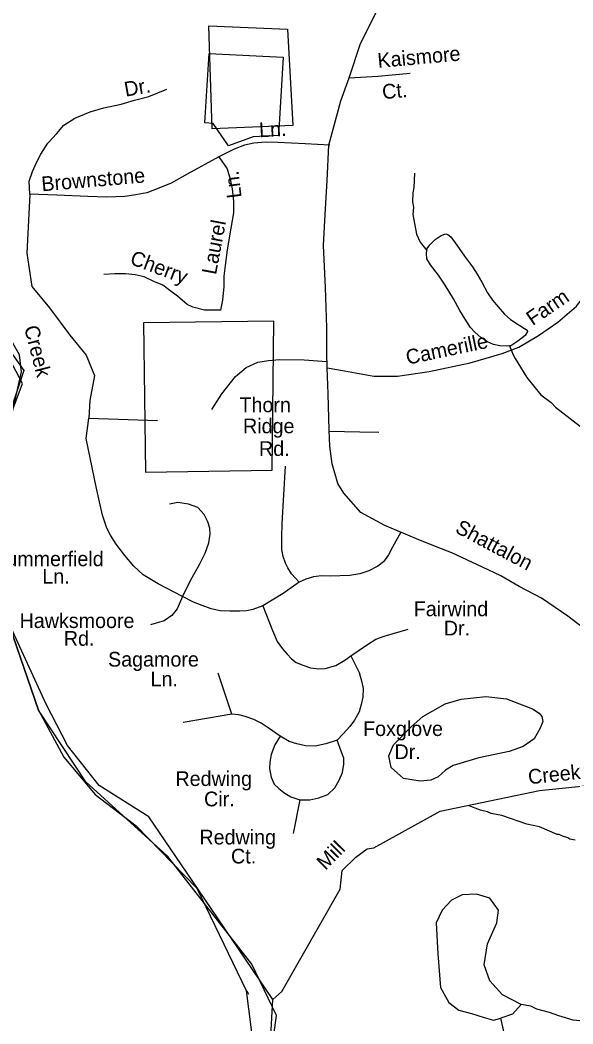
# Model space of a CAD drawing. Extents: x 1551653 to 1702041, y 811336 to 920032.
# Drawn here: x 1601655 to 1604119, y 867003 to 871475 of the extents above; entities that cross this region are included whole.
import ezdxf

# ---------------------------------------------------------------- set-up
doc = ezdxf.new("R2010")
doc.units = 0
for name, color, linetype in [('Old_Level_10', 7, 'Continuous'), ('Old_Level_11', 7, 'Continuous'), ('Old_Level_21', 7, 'Continuous'), ('Old_Level_32', 7, 'Continuous'), ('Old_Level_35', 7, 'Continuous'), ('Old_Level_48', 7, 'Continuous'), ('Old_Level_49', 7, 'Continuous'), ('Old_Level_59', 7, 'Continuous'), ('Old_Level_62', 7, 'Continuous')]:
    doc.layers.add(name, color=color, linetype=linetype)

msp = doc.modelspace()

# ---------------------------------------------------------------- linework, layer by layer
at = {"layer": 'Old_Level_32'}
msp.add_lwpolyline([(1604254.506, 868697.577), (1604095.614, 868819.521), (1603978.064, 868899.016), (1603879.335, 868951.498), (1603797.575, 868999.349), (1603715.815, 869037.938), (1603578.52, 869101.226), (1603513.728, 869127.467), (1603421.73, 869164.479), (1603280.248, 869223.587), (1603172.805, 869281.826), (1603097.215, 869366.723), (1603070.991, 869409.943), (1603046.308, 869497.928), (1603035.658, 869577.398), (1603032.937, 869648.207), (1603027.493, 869810.252), (1603023.114, 869926.222), (1603021.329, 869993.182), (1603022.145, 870105.534), (1603015.558, 870283.575), (1603006.965, 870471.462), (1603014.557, 870608.787), (1603023.934, 870760.982), (1603031.22, 870917.294), (1603084.949, 871115.921), (1603121.381, 871217.782), (1603171.471, 871370.298), (1603279.624, 871584.895)], dxfattribs=at)
at = {"layer": 'Old_Level_35'}
for p, q in [((1601960.603, 869701.174), (1602267.263, 869690.591)), ((1602597.857, 868382.523), (1602537.041, 868565.083)), ((1602597.857, 868382.523), (1602381.623, 868345.335)), ((1602901.938, 868000.499), (1602871.531, 867851.746))]:
    msp.add_line(p, q, dxfattribs=at)
for points in [[(1603121.381, 871217.782), (1603249.002, 871225.197), (1603393.145, 871238.078)], [(1601698.997, 870700.017), (1601696.137, 870757.258), (1601710.438, 870800.187), (1601727.6, 870840.256), (1601747.621, 870877.462), (1601779.085, 870926.116), (1601819.129, 870969.047), (1601850.591, 871006.253), (1601899.216, 871037.735), (1601967.863, 871066.355), (1602027.928, 871083.528), (1602105.155, 871100.7), (1602165.221, 871117.872), (1602228.147, 871135.045), (1602308.235, 871166.527)], [(1603034.743, 870917.53), (1602926.053, 870923.255), (1602803.061, 870928.979), (1602748.716, 870931.84), (1602697.231, 870926.116), (1602654.327, 870917.53), (1602608.563, 870900.358), (1602539.916, 870866.014)], [(1602539.916, 870866.014), (1602399.763, 870788.74), (1602328.257, 870748.671), (1602273.911, 870725.775), (1602219.566, 870705.741), (1602170.941, 870697.154), (1602122.317, 870688.568), (1602042.229, 870685.707), (1601956.422, 870688.568), (1601819.129, 870694.293), (1601698.997, 870700.017)], [(1602539.916, 870866.014), (1602577.1, 870811.636), (1602591.402, 870765.843), (1602599.982, 870722.913), (1602605.703, 870668.534), (1602605.703, 870617.018), (1602594.262, 870548.329), (1602577.1, 870451.02), (1602568.519, 870382.332), (1602562.798, 870333.677), (1602562.798, 870287.885), (1602557.078, 870227.783), (1602548.497, 870181.99), (1602476.991, 870181.99), (1602425.505, 870196.301), (1602399.763, 870207.748), (1602356.859, 870244.955), (1602322.536, 870270.713), (1602291.073, 870293.609), (1602251.029, 870310.781), (1602208.125, 870330.816), (1602168.081, 870339.402), (1602125.177, 870345.126), (1602076.553, 870345.126), (1602027.928, 870342.263)], [(1601698.997, 870700.017), (1601685.667, 870436.732), (1601706.816, 870288.562), (1601786.124, 870193.31), (1601876.008, 870071.599), (1601950.029, 869981.639), (1601987.04, 869891.679), (1601965.891, 869780.552), (1601960.603, 869701.174)], [(1603023.106, 869926.449), (1603100.485, 869913.031), (1603232.05, 869887.946), (1603336.131, 869889.032), (1603478.237, 869909.96), (1603660.32, 869948.287), (1603802.633, 869989.222), (1603876.868, 870018.533), (1603965.159, 870069.773), (1604051.612, 870129.051), (1604134.108, 870200.419), (1604194.673, 870275.835), (1604237.153, 870347.417), (1604275.998, 870447.085), (1604308.422, 870486.852), (1604344.646, 870516.534), (1604378.281, 870527.259), (1604412.599, 870531.964), (1604512.517, 870525.133), (1604596.594, 870536.432)], [(1602509.477, 869740.075), (1602554.116, 869809.612), (1602614.726, 869887.226), (1602662.954, 869926.672), (1602715.064, 869950.428), (1602761.254, 869958.493), (1602811.185, 869963.483), (1602920.992, 869960.651), (1603022.394, 869953.238)], [(1602378.243, 868906.539), (1602270.126, 868964.011), (1602203.975, 869004.236), (1602162.009, 869041.769), (1602121.464, 869089.099), (1602082.478, 869140.306), (1602057.956, 869180.458), (1602041.236, 869211.687), (1602022.732, 869269.983), (1602008.912, 869328.797), (1601994.421, 869395.717), (1601950.029, 869611.215), (1601960.603, 869701.174)], [(1603033.07, 869644.245), (1603169.027, 869640.037), (1603253.402, 869638.675)], [(1602898.56, 868970.773), (1602864.773, 869007.961), (1602847.88, 869035.007), (1602837.744, 869055.292), (1602827.608, 869085.718), (1602820.875, 869116.788), (1602820.875, 869169.898), (1602822.805, 869231.699), (1602837.744, 869488.027)], [(1602378.243, 868906.539), (1602422.166, 868991.058), (1602455.953, 869051.911), (1602479.142, 869100.004), (1602496.498, 869146.572), (1602501.407, 869184.473), (1602499.876, 869210.806), (1602491.457, 869239.773), (1602475.475, 869271.656), (1602446.729, 869303.543), (1602405.273, 869318.99), (1602357.972, 869325.751), (1602320.806, 869318.99)], [(1603351.302, 869193.902), (1603314.136, 869126.287), (1603297.243, 869092.48), (1603274.624, 869062.094), (1603249.942, 869041.769), (1603209.397, 869021.484), (1603168.854, 869007.961), (1603124.931, 869001.2), (1603037.086, 868997.819), (1602997.597, 868999.096), (1602962.754, 868994.438), (1602928.967, 868984.296), (1602898.56, 868970.773)], [(1602898.56, 868970.773), (1602827.608, 868920.061), (1602736.383, 868865.969)], [(1602378.243, 868906.539), (1602354.593, 868852.447), (1602330.942, 868822.02), (1602297.155, 868798.355), (1602236.339, 868781.451)], [(1602736.383, 868865.969), (1602692.46, 868849.066), (1602663.746, 868843.814), (1602634.061, 868841.957), (1602589.534, 868841.029), (1602546.862, 868843.814), (1602506.633, 868852.447), (1602466.155, 868867.019), (1602428.121, 868881.871), (1602378.243, 868906.539)], [(1602736.383, 868865.969), (1602780.106, 868755.236), (1602800.578, 868707.075), (1602824.229, 868673.267), (1602844.501, 868649.602), (1602864.773, 868629.317), (1602885.045, 868612.414), (1602918.832, 868598.891), (1602949.24, 868588.748), (1602986.405, 868585.368), (1603014.011, 868585.779), (1603062.614, 868600.217), (1603102.864, 868623.773), (1603128.31, 868642.841)], [(1603128.31, 868642.841), (1603202.641, 868693.552), (1603239.806, 868717.216), (1603276.971, 868730.74), (1603385.089, 868761.167)], [(1603128.31, 868642.841), (1603165.475, 868568.464), (1603178.184, 868525.523), (1603184.475, 868496.403), (1603182.902, 868458.625), (1603175.611, 868426.472), (1603165.475, 868392.665), (1603145.203, 868355.477), (1603124.931, 868328.431), (1603094.523, 868294.624), (1603067.493, 868267.577)], [(1602814.093, 868284.481), (1602760.034, 868321.669), (1602729.626, 868341.954), (1602697.181, 868358.644), (1602658.673, 868372.38), (1602629.285, 868379.548), (1602597.857, 868382.523)], [(1602814.093, 868284.481), (1602790.725, 868245.81), (1602773.549, 868203.343), (1602767.458, 868168.611), (1602766.792, 868139.109), (1602773.581, 868101.827), (1602787.063, 868071.494), (1602807.335, 868051.21), (1602830.986, 868034.306), (1602861.395, 868014.022), (1602901.938, 868000.499)], [(1603067.493, 868267.577), (1603016.813, 868250.674), (1602969.512, 868240.531), (1602926.486, 868242.19), (1602888.424, 868250.674), (1602854.637, 868260.816), (1602814.093, 868284.481)], [(1602901.938, 868000.499), (1602945.861, 868000.499), (1602986.405, 868010.641), (1603026.949, 868024.163), (1603057.357, 868054.591), (1603077.629, 868088.398), (1603091.144, 868122.205), (1603097.902, 868159.394), (1603097.902, 868186.439), (1603087.765, 868213.486), (1603067.493, 868267.577)], [(1603887.995, 867089.753), (1603805.136, 867131.701), (1603749.017, 867195.353), (1603722.829, 867266.493), (1603737.794, 867360.098), (1603778.948, 867453.703), (1603786.43, 867509.866), (1603749.017, 867562.285), (1603689.158, 867581.006), (1603625.557, 867577.261), (1603576.92, 867554.797), (1603535.767, 867509.866), (1603509.578, 867453.703), (1603517.061, 867315.167), (1603528.285, 867165.4), (1603565.697, 867098.004), (1603610.592, 867064.306), (1603666.71, 867049.329), (1603722.829, 867030.608), (1603763.983, 867019.375), (1603797.861, 867027.898)], [(1604786.76, 866984.084), (1604758.432, 867048.517), (1604724.954, 867092.331), (1604694.051, 867115.527), (1604652.846, 867115.527), (1604621.943, 867105.218), (1604573.013, 867092.331), (1604521.508, 867066.558), (1604459.702, 867045.939), (1604387.595, 867025.321), (1604347.221, 867016.585), (1604302.581, 867012.862), (1604238.23, 867009.858), (1604163.547, 867015.012), (1604119.768, 867020.167), (1604055.387, 867038.207), (1604014.183, 867053.672), (1603957.527, 867069.135), (1603931.774, 867082.022), (1603887.995, 867089.753)], [(1603887.995, 867089.753), (1603850.031, 867045.584), (1603797.861, 867027.898)], [(1603818.463, 866445.429), (1603864.818, 866527.902), (1603885.42, 866592.335), (1603895.721, 866659.345), (1603882.844, 866734.086), (1603849.366, 866837.178), (1603818.463, 866937.693), (1603797.861, 867027.898)]]:
    msp.add_lwpolyline(points, dxfattribs=at)
at = {"layer": 'Old_Level_48'}
for points in [[(1601198.406, 872387.726), (1601126.416, 871383.307), (1601135.837, 870851.477), (1601210.004, 870685.931), (1601509.532, 870720.8), (1601562.316, 870270.572), (1601525.891, 870117.452), (1601671.59, 869913.29), (1601540.461, 869526.842), (1601575.882, 868902.393), (1601600.797, 868885.477), (1601607.87, 868777.003), (1601736.85, 868400.206), (1601849.832, 868191.046), (1601989.884, 868024.127), (1602171.872, 867885.817), (1602442.845, 867607.858), (1602662.461, 867152.321), (1602722.848, 866673.1), (1601710.806, 865794.115), (1601675.846, 865637.246), (1601451.824, 865139.566), (1601204.839, 864744.009)], [(1602870.213, 871005.797), (1602511.156, 870990.508), (1602495.877, 871449.166), (1602847.294, 871433.877), (1602870.213, 871005.797)], [(1602786.178, 870134.349), (1602205.575, 870126.704), (1602213.214, 869461.652), (1602778.539, 869469.296), (1602786.178, 870134.349)]]:
    msp.add_lwpolyline(points, dxfattribs=at)
at = {"layer": 'Old_Level_49'}
for points in [[(1601219.912, 864681.148), (1601451.824, 865139.566), (1601736.428, 865606.433), (1601777.461, 865795.228), (1602182.318, 866158.887), (1602728.057, 866528.269), (1602797.675, 867040.132), (1602687.024, 867268.508), (1602313.624, 867748.705), (1601948.43, 868081.148), (1601736.85, 868400.206), (1601607.87, 868777.003), (1601600.797, 868885.477), (1601575.882, 868902.393), (1601540.461, 869526.842), (1601665.92, 869856.213), (1601525.891, 870117.452), (1601493.232, 870216.473), (1601576.605, 870220.935), (1601523.921, 870750.665), (1601216.137, 870770.079), (1601180.259, 870843.49), (1601231.811, 872433.975)], [(1602806.117, 870960.467), (1602694.156, 870955.088), (1602583.927, 870914.802), (1602516.094, 871014.455), (1602477.938, 871016.575), (1602497.016, 871326.135), (1602827.703, 871309.172), (1602806.117, 870960.467)]]:
    msp.add_lwpolyline(points, dxfattribs=at)
at = {"layer": 'Old_Level_59'}
for p, q in [((1602673.653, 867133.785), (1602666.271, 867149.062)), ((1602782.034, 867111.847), (1602822.008, 867147.011))]:
    msp.add_line(p, q, dxfattribs=at)
for points in [[(1602782.034, 867111.847), (1602446.66, 867604.585), (1602229.12, 867924.661), (1602006.858, 868065.023), (1601866.62, 868242.462), (1601771.366, 868427.845), (1601611.688, 868773.689), (1601604.614, 868882.162), (1601579.7, 868899.079), (1601580.623, 868958.236), (1601556.632, 868984.996), (1601518.697, 869284.372), (1601660.696, 869908.55), (1601652.699, 869984.214), (1601436.471, 870359.05), (1601193.21, 870745.338), (1601139.658, 870848.099), (1601187.898, 871530.009), (1601203.774, 872030.546)], [(1602822.008, 867147.011), (1603081.427, 867603.195), (1603090.89, 867686.544), (1603150.506, 867745.266), (1603201.607, 867782.205), (1603230.943, 867786.94), (1603526.67, 867950.303), (1603969.685, 868043.089), (1604345.648, 868081.331), (1604462.63, 868128.288), (1604473.703, 868295.405), (1604312.834, 868655.628), (1604247.633, 868858.068), (1604194.165, 869006.057), (1604567.514, 869322.306), (1604772.608, 869372.994)], [(1601757.458, 865749.534), (1601848.979, 865879.583), (1601967.659, 866038.602), (1602617.561, 866432.806), (1602698.464, 866529.35), (1602757.586, 866675.724), (1602782.034, 867111.847)]]:
    msp.add_lwpolyline(points, dxfattribs=at)
at = {"layer": 'Old_Level_62'}
for points in [[(1603412.045, 870793.35), (1603409.072, 870729.374), (1603404.664, 870705.485), (1603404.048, 870665.5), (1603407.637, 870641.406), (1603405.176, 870609.521), (1603414.404, 870561.334), (1603421.068, 870521.553), (1603437.574, 870484.952), (1603468.025, 870448.247)], [(1603468.025, 870448.247), (1603469.46, 870457.167), (1603481.456, 870473.981), (1603504.626, 870497.46), (1603531.181, 870515.812), (1603551.583, 870522.271), (1603561.733, 870520.426), (1603574.344, 870509.25), (1603601.821, 870471.623), (1603635.962, 870422.923), (1603671.026, 870375.864), (1603691.839, 870343.363), (1603713.37, 870307.479), (1603738.283, 870259.702), (1603760.737, 870227.201), (1603785.035, 870198.084), (1603814.255, 870165.48), (1603841.117, 870141.387), (1603874.745, 870118.934), (1603915.141, 870092.995), (1603915.858, 870087.048), (1603906.324, 870070.234), (1603873.823, 870045.217), (1603842.245, 870024.405), (1603836.503, 870023.687)], [(1603836.503, 870023.687), (1603824.405, 870022.149), (1603793.032, 870023.379), (1603764.325, 870029.633), (1603737.361, 870041.014), (1603708.756, 870060.801), (1603681.894, 870084.075), (1603661.901, 870105.503), (1603638.525, 870142.31), (1603615.355, 870181.577), (1603586.237, 870232.738), (1603548.815, 870294.253), (1603518.878, 870338.749), (1603484.634, 870384.066), (1603468.025, 870411.44), (1603465.769, 870434.406), (1603468.025, 870448.247)], [(1603836.503, 870023.687), (1603852.907, 869984.009), (1603860.597, 869967.913), (1603913.295, 869883.021), (1603976.041, 869805.922), (1604021.46, 869771.165), (1604041.043, 869750.865), (1604185.194, 869638.497), (1604274.392, 869586.926), (1604317.863, 869558.219), (1604359.284, 869525.513), (1604385.12, 869513.107), (1604495.643, 869427.19), (1604519.224, 869400.841), (1604540.55, 869360.446), (1604567.514, 869322.306)], [(1603939.234, 868405.826), (1603968.762, 868387.064), (1603980.347, 868372.813), (1603983.833, 868350.667), (1603973.068, 868320.934), (1603946.001, 868273.567), (1603897.096, 868238.811), (1603834.555, 868216.255), (1603699.836, 868187.548), (1603585.007, 868154.33), (1603550.456, 868133.209), (1603517.75, 868103.989), (1603485.352, 868088.713), (1603437.267, 868083.894), (1603363.448, 868095.685), (1603308.699, 868145.102), (1603297.934, 868197.288), (1603319.157, 868246.808), (1603397.179, 868326.983), (1603450.288, 868371.685), (1603549.738, 868429.202), (1603620.173, 868449.502), (1603730.491, 868460.883), (1603822.252, 868450.63), (1603939.234, 868405.826)], [(1604128.19, 867821.53), (1604104.301, 867825.939), (1604096.407, 867832.09), (1604072.518, 867838.549), (1604056.627, 867846.752), (1604048.63, 867846.957), (1603969.172, 867880.278), (1603913.398, 867893.196), (1603802.055, 867931.028), (1603754.277, 867939.845), (1603738.386, 867948.15), (1603706.5, 867954.711), (1603651.546, 867975.627)]]:
    msp.add_lwpolyline(points, dxfattribs=at)

# ---------------------------------------------------------------- texts
at = {"layer": 'Old_Level_10'}
for s, rotation, p in [('Kaismore', 5.106347, (1603250.576, 871261.869)), ('Dr.', 10.104964, (1602125.304, 871133.491)), ('Ct.', 5.106347, (1603271.288, 871122.526)), ('Ln.', 3.06205, (1602721.677, 870952.801)), ('Brownstone', 4.961653, (1601752.78, 870711.914)), ('Ln.', 97.033597, (1602642.642, 870685.29)), ('Laurel', 79.322964, (1602528.002, 870337.915)), ('Cherry', 339.429972, (1602140.224, 870389.83)), ('Farm', 34.437131, (1603939.259, 870111.334)), ('Camerille', 11.886681, (1603381.76, 869939.223))]:
    msp.add_text(s, height=65.6167, rotation=rotation, dxfattribs=at).set_placement(p)
for s, height, p in [('Thorn', 65.6167, (1602632.574, 869728.043)), ('Ridge', 65.6167, (1602648.474, 869634.115)), ('Rd.', 65.6167, (1602719.626, 869533.19)), ('Summerfield', 65.61666, (1601535.01, 869041.984)), ('Ln.', 65.6167, (1601753.899, 868963.956)), ('Fairwind', 65.6167, (1603409.413, 868819.14)), ('Hawksmoore', 65.6167, (1601652.694, 868766.549)), ('Dr.', 65.6167, (1603543.162, 868733.266)), ('Rd.', 65.6167, (1601849.896, 868687.461)), ('Sagamore', 65.6167, (1602046.972, 868594.581)), ('Ln.', 65.6167, (1602236.33, 868506.376)), ('Foxglove', 65.6167, (1603183.446, 868285.456)), ('Dr.', 65.6167, (1603323.661, 868182.411)), ('Redwing', 65.6167, (1602347.217, 868062.694)), ('Cir.', 65.6167, (1602474.685, 867972.155)), ('Redwing', 65.6167, (1602454.164, 867802.255)), ('Ct.', 65.6167, (1602594.951, 867717.441))]:
    msp.add_text(s, height=height, dxfattribs=at).set_placement(p)
at = {"layer": 'Old_Level_11'}
msp.add_text('Shattalon', height=65.6167, rotation=332.022869, dxfattribs=at).set_placement((1603589.379, 869194.822))
at = {"layer": 'Old_Level_21'}
for s, rotation, p in [('Creek', 284.445469, (1601672.283, 870105.674)), ('Creek', 5.808036, (1603922.124, 868070.267)), ('Mill', 45.526239, (1603016.121, 867684.481))]:
    msp.add_text(s, height=65.6167, rotation=rotation, dxfattribs=at).set_placement(p)

doc.saveas('drawing.dxf')
